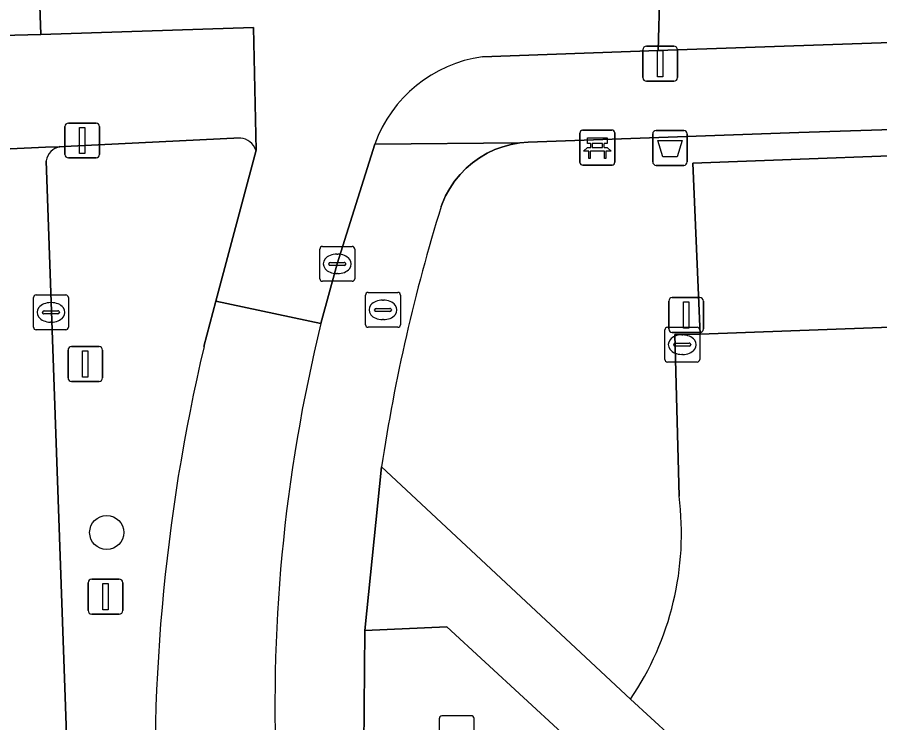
# Model space of a CAD drawing. Extents: x 161084 to 161928, y 385354 to 386522.
# Drawn here: x 161355.51 to 161380.25, y 386447.89 to 386468.13 of the extents above; entities that cross this region are included whole.
import ezdxf

# ---------------------------------------------------------------- set-up
doc = ezdxf.new("R2010")
doc.units = 0
for name, color, linetype in [('IMGEO_Afvalbak', 7, 'Continuous'), ('IMGEO_Bank', 7, 'Continuous'), ('IMGEO_Berm_groen', 7, 'Continuous'), ('IMGEO_Boom', 7, 'Continuous'), ('IMGEO_Brandkraan', 7, 'Continuous'), ('IMGEO_Fietspad_gesloten', 7, 'Continuous'), ('IMGEO_Groenvoorziening', 7, 'Continuous'), ('IMGEO_Haag', 7, 'Continuous'), ('IMGEO_Kolk', 7, 'Continuous'), ('IMGEO_Kunstobject', 7, 'Continuous'), ('IMGEO_Lichtmast', 7, 'Continuous'), ('IMGEO_Parkeervlak_open', 7, 'Continuous'), ('IMGEO_Rijbaan_lokaal_open', 7, 'Continuous'), ('IMGEO_Terreindeel_gesloten', 7, 'Continuous'), ('IMGEO_Verkeersbordpaal', 7, 'Continuous'), ('IMGEO_Verkeersregelinstallatiepaal', 7, 'Continuous'), ('IMGEO_Voetpad_open', 7, 'Continuous')]:
    doc.layers.add(name, color=color, linetype=linetype)

msp = doc.modelspace()

# ---------------------------------------------------------------- linework, layer by layer
at = {"layer": 'IMGEO_Afvalbak'}
for p, q in [((161373.736, 386463.984), (161373.736, 386464.784)), ((161373.736, 386464.784), (161373.736, 386463.984)), ((161373.836, 386464.884), (161374.626, 386464.884)), ((161374.626, 386464.884), (161373.836, 386464.884)), ((161374.726, 386464.784), (161374.726, 386463.984)), ((161374.726, 386463.984), (161374.726, 386464.784)), ((161374.626, 386463.884), (161373.836, 386463.884)), ((161373.836, 386463.884), (161374.626, 386463.884))]:
    msp.add_line(p, q, dxfattribs=at)
msp.add_lwpolyline([(161373.879, 386464.598), (161374.583, 386464.598), (161374.434, 386464.128), (161374.028, 386464.128), (161373.879, 386464.598)], dxfattribs=at)
for centre, start, end in [((161373.836, 386464.784), 90, 180), ((161373.836, 386464.784), 90, 180), ((161374.626, 386464.784), 0, 90), ((161374.626, 386464.784), 360, 90), ((161373.836, 386463.984), 180, 270), ((161373.836, 386463.984), 180, 270), ((161374.626, 386463.984), 270, 0), ((161374.626, 386463.984), 270, 0)]:
    msp.add_arc(centre, 0.1, start, end, dxfattribs=at)
at = {"layer": 'IMGEO_Bank'}
for p, q in [((161371.648, 386463.968), (161371.648, 386464.809)), ((161371.648, 386464.809), (161371.648, 386463.968)), ((161371.723, 386464.893), (161372.564, 386464.893)), ((161372.564, 386464.893), (161371.723, 386464.893)), ((161372.648, 386464.818), (161372.648, 386463.977)), ((161372.648, 386463.977), (161372.648, 386464.818)), ((161371.957, 386464.399), (161371.957, 386464.505)), ((161372.001, 386464.505), (161372.001, 386464.399)), ((161372.289, 386464.511), (161372.007, 386464.511)), ((161372.295, 386464.399), (161372.295, 386464.505)), ((161372.339, 386464.505), (161372.339, 386464.399)), ((161372.345, 386464.291), (161371.952, 386464.291)), ((161372.007, 386464.393), (161372.289, 386464.393)), ((161372.573, 386463.893), (161371.732, 386463.893)), ((161371.732, 386463.893), (161372.573, 386463.893))]:
    msp.add_line(p, q, dxfattribs=at)
for points in [[(161371.951, 386464.511), (161371.865, 386464.511), (161371.865, 386464.672), (161372.428, 386464.672), (161372.428, 386464.511), (161372.345, 386464.511)], [(161371.895, 386464.291), (161371.753, 386464.291), (161371.865, 386464.393), (161371.951, 386464.393)], [(161371.945, 386464.284), (161371.945, 386464.077), (161371.902, 386464.077), (161371.902, 386464.284)], [(161372.345, 386464.393), (161372.428, 386464.393), (161372.54, 386464.291), (161372.401, 386464.291)], [(161372.395, 386464.284), (161372.395, 386464.077), (161372.351, 386464.077), (161372.351, 386464.284)]]:
    msp.add_lwpolyline(points, dxfattribs=at)
for centre, radius, start, end in [((161371.726, 386464.815), 0.0779, 92.4484, 184.2845), ((161371.726, 386464.815), 0.0779, 92.4484, 184.2845), ((161372.57, 386464.815), 0.0779, 2.4484, 94.2845), ((161372.57, 386464.815), 0.0779, 2.4484, 94.2845), ((161371.95, 386464.504), 0.00671, 2.8957, 87.1043), ((161372.007, 386464.504), 0.00671, 92.8957, 177.1043), ((161372.289, 386464.504), 0.00671, 2.8957, 87.1043), ((161372.346, 386464.504), 0.00671, 92.8957, 177.1043), ((161371.895, 386464.284), 0.00671, 2.8957, 87.1043), ((161371.952, 386464.284), 0.00671, 92.8957, 177.1043), ((161371.95, 386464.4), 0.00671, 272.8957, 357.1043), ((161372.007, 386464.4), 0.00671, 182.8957, 267.1043), ((161372.289, 386464.4), 0.00671, 272.8957, 357.1043), ((161372.346, 386464.4), 0.00671, 182.8957, 267.1043), ((161372.344, 386464.284), 0.00671, 2.8957, 87.1043), ((161372.401, 386464.284), 0.00671, 92.8957, 177.1043), ((161371.726, 386463.971), 0.0779, 182.4484, 274.2845), ((161371.726, 386463.971), 0.0779, 182.4484, 274.2845), ((161372.57, 386463.971), 0.0779, 272.4484, 4.2845), ((161372.57, 386463.971), 0.0779, 272.4484, 4.2845)]:
    msp.add_arc(centre, radius, start, end, dxfattribs=at)
at = {"layer": 'IMGEO_Berm_groen'}
for points in [[(161361.913, 386464.669), (161357.834, 386464.473), (161356.867, 386464.426), (161356.737, 386464.42)], [(161360.867, 386458.683), (161361.209, 386459.984), (161362.359, 386464.319)], [(161356.342, 386464.017), (161358.008, 386417.045), (161360.665, 386417.116), (161359.541, 386443.626)]]:
    msp.add_lwpolyline(points, dxfattribs=at)
for centre, radius, start, end in [((161361.86, 386464.142), 0.529, 19.509, 84.2446), ((161356.824, 386463.94), 0.488, 100.2673, 170.8814), ((161412.318, 386446.565), 52.858, 166.747, 183.1875)]:
    msp.add_arc(centre, radius, start, end, dxfattribs=at)
at = {"layer": 'IMGEO_Boom'}
msp.add_circle((161358.077, 386453.35), 0.489, dxfattribs=at)
at = {"layer": 'IMGEO_Brandkraan'}
for p, q in [((161365.5, 386459.311), (161365.5, 386460.163)), ((161365.575, 386460.237), (161366.427, 386460.237)), ((161366.501, 386460.163), (161366.501, 386459.311)), ((161365.988, 386460.017), (161366.013, 386460.017)), ((161365.759, 386459.731), (161365.759, 386459.743)), ((161366.197, 386459.694), (161365.799, 386459.694)), ((161365.802, 386459.78), (161366.2, 386459.78)), ((161366.243, 386459.743), (161366.243, 386459.731)), ((161366.011, 386459.457), (161365.986, 386459.457)), ((161366.427, 386459.237), (161365.575, 386459.237))]:
    msp.add_line(p, q, dxfattribs=at)
for points in [[(161365.5, 386459.311), (161365.5, 386460.163)], [(161365.575, 386460.237), (161366.427, 386460.237)], [(161366.501, 386460.163), (161366.501, 386459.311)], [(161366.427, 386459.237), (161365.575, 386459.237)]]:
    msp.add_lwpolyline(points, dxfattribs=at)
for centre, radius, start, end in [((161365.577, 386460.161), 0.0765, 91.552, 178.448), ((161365.577, 386460.161), 0.0765, 91.552, 178.448), ((161366.425, 386460.161), 0.0765, 1.552, 88.448), ((161366.425, 386460.161), 0.0765, 1.552, 88.448), ((161365.799, 386459.74), 0.0403, 85.8775, 175.7526), ((161365.796, 386459.73), 0.0366, 178.938, 274.7102), ((161366.2, 386459.737), 0.043, 264.8664, 352.4533), ((161366.204, 386459.742), 0.0386, 1.7309, 96.639), ((161365.577, 386459.313), 0.0765, 181.552, 268.448), ((161365.577, 386459.313), 0.0765, 181.552, 268.448), ((161366.425, 386459.313), 0.0765, 271.552, 358.448), ((161366.425, 386459.313), 0.0765, 271.552, 358.448)]:
    msp.add_arc(centre, radius, start, end, dxfattribs=at)
for centre, major_axis, ratio, start_param, end_param in [((161365.987, 386459.737), (-0.387, 0.002), 0.722429, 4.712389, 7.853982), ((161366.012, 386459.737), (-0.39, 0.002), 0.717154, 1.570796, 4.712389)]:
    msp.add_ellipse(centre, major_axis=major_axis, ratio=ratio, start_param=start_param, end_param=end_param, dxfattribs=at)
at = {"layer": 'IMGEO_Fietspad_gesloten'}
msp.add_lwpolyline([(161419.522, 386468.753), (161422.381, 386468.851), (161500, 386471.455), (161503.171, 386471.561), (161521.05, 386472.187), (161521.028, 386473.8), (161503.432, 386473.234), (161500, 386473.118), (161422.267, 386470.498), (161419.47, 386470.405), (161373.945, 386468.888), (161373.892, 386467.179)], close=True, dxfattribs=at)
for points in [[(161356.051, 386471.596), (161356.064, 386471.197), (161356.184, 386467.639), (161362.286, 386467.84), (161362.359, 386464.319), (161361.209, 386459.984), (161364.221, 386459.346), (161364.69, 386461.057), (161365.763, 386464.494)], [(161133.048, 386459.715), (161134.497, 386459.803), (161152.195, 386460.489), (161294.6, 386465.615), (161295.411, 386465.645), (161322.752, 386466.655), (161341.262, 386467.223), (161348.14, 386467.407), (161350.229, 386467.481), (161356.184, 386467.639), (161356.064, 386471.197)], [(161368.85, 386467), (161373.892, 386467.179), (161373.945, 386468.888), (161373.947, 386469.131), (161373.83, 386470.922)], [(161364.221, 386459.346), (161361.209, 386459.984), (161360.867, 386458.683)]]:
    msp.add_lwpolyline(points, dxfattribs=at)
for centre, radius, start, end in [((161369.404, 386463.163), 3.877, 98.2173, 159.9214), ((161408.823, 386448.414), 45.922, 166.2283, 183.0295), ((161412.318, 386446.565), 52.858, 166.747, 183.1875)]:
    msp.add_arc(centre, radius, start, end, dxfattribs=at)
at = {"layer": 'IMGEO_Groenvoorziening'}
for points in [[(161409.412, 386465.841), (161377.927, 386464.826), (161370.168, 386464.548), (161369.922, 386464.527), (161369.678, 386464.484), (161369.439, 386464.42), (161369.207, 386464.335), (161368.984, 386464.229), (161368.771, 386464.104), (161368.57, 386463.96), (161368.382, 386463.799), (161368.21, 386463.621), (161368.055, 386463.429), (161367.917, 386463.224), (161367.797, 386463.008), (161367.698, 386462.781), (161367.668, 386462.699)], [(161374.495, 386454.389), (161374.373, 386459.031), (161375.097, 386459.044), (161374.888, 386463.949), (161392.342, 386464.596)], [(161365.958, 386455.232), (161373.098, 386448.564)]]:
    msp.add_lwpolyline(points, dxfattribs=at)
for centre, radius, start, end in [((161416.156, 386447.666), 50.765, 162.7742, 171.4283), ((161366.082, 386453.327), 8.479, 325.8292, 7.198)]:
    msp.add_arc(centre, radius, start, end, dxfattribs=at)
at = {"layer": 'IMGEO_Haag'}
for points in [[(161409.412, 386465.841), (161377.927, 386464.826), (161370.168, 386464.548), (161369.922, 386464.527), (161369.678, 386464.484), (161369.439, 386464.42), (161369.207, 386464.335), (161368.984, 386464.229), (161368.771, 386464.104), (161368.57, 386463.96), (161368.382, 386463.799), (161368.21, 386463.621), (161368.055, 386463.429), (161367.917, 386463.224), (161367.797, 386463.008), (161367.698, 386462.781), (161367.668, 386462.699)], [(161374.495, 386454.389), (161374.373, 386459.031), (161375.097, 386459.044), (161374.888, 386463.949), (161392.342, 386464.596)], [(161365.958, 386455.232), (161373.098, 386448.564)]]:
    msp.add_lwpolyline(points, dxfattribs=at)
for centre, radius, start, end in [((161416.156, 386447.666), 50.765, 162.7742, 171.4283), ((161366.082, 386453.327), 8.479, 325.8292, 7.198)]:
    msp.add_arc(centre, radius, start, end, dxfattribs=at)
at = {"layer": 'IMGEO_Kolk'}
for p, q in [((161364.264, 386461.557), (161365.116, 386461.557)), ((161364.189, 386460.631), (161364.189, 386461.483)), ((161364.677, 386461.337), (161364.702, 386461.337)), ((161365.19, 386461.483), (161365.19, 386460.631)), ((161364.448, 386461.051), (161364.448, 386461.063)), ((161364.491, 386461.1), (161364.889, 386461.1)), ((161364.932, 386461.063), (161364.932, 386461.051)), ((161364.886, 386461.014), (161364.488, 386461.014)), ((161365.116, 386460.557), (161364.264, 386460.557)), ((161364.7, 386460.777), (161364.675, 386460.777)), ((161355.978, 386459.24), (161355.978, 386460.092)), ((161356.053, 386460.166), (161356.905, 386460.166)), ((161356.979, 386460.092), (161356.979, 386459.24)), ((161356.466, 386459.946), (161356.491, 386459.946)), ((161356.237, 386459.66), (161356.237, 386459.672)), ((161356.675, 386459.623), (161356.277, 386459.623)), ((161356.28, 386459.709), (161356.678, 386459.709)), ((161356.721, 386459.672), (161356.721, 386459.66)), ((161356.489, 386459.386), (161356.464, 386459.386)), ((161356.905, 386459.166), (161356.053, 386459.166)), ((161374.083, 386458.313), (161374.083, 386459.165)), ((161374.158, 386459.239), (161375.01, 386459.239)), ((161375.084, 386459.165), (161375.084, 386458.313)), ((161374.571, 386459.019), (161374.596, 386459.019)), ((161374.342, 386458.733), (161374.342, 386458.745)), ((161374.78, 386458.696), (161374.382, 386458.696)), ((161374.385, 386458.782), (161374.783, 386458.782)), ((161374.826, 386458.745), (161374.826, 386458.733)), ((161374.594, 386458.459), (161374.569, 386458.459)), ((161375.01, 386458.239), (161374.158, 386458.239))]:
    msp.add_line(p, q, dxfattribs=at)
for points in [[(161364.264, 386461.557), (161365.116, 386461.557)], [(161364.189, 386460.631), (161364.189, 386461.483)], [(161365.19, 386461.483), (161365.19, 386460.631)], [(161365.116, 386460.557), (161364.264, 386460.557)], [(161355.978, 386459.24), (161355.978, 386460.092)], [(161356.053, 386460.166), (161356.905, 386460.166)], [(161356.979, 386460.092), (161356.979, 386459.24)], [(161356.905, 386459.166), (161356.053, 386459.166)], [(161374.083, 386458.313), (161374.083, 386459.165)], [(161374.158, 386459.239), (161375.01, 386459.239)], [(161375.084, 386459.165), (161375.084, 386458.313)], [(161375.01, 386458.239), (161374.158, 386458.239)]]:
    msp.add_lwpolyline(points, dxfattribs=at)
for centre, radius, start, end in [((161364.266, 386461.481), 0.0765, 91.552, 178.448), ((161364.266, 386461.481), 0.0765, 91.552, 178.448), ((161365.114, 386461.481), 0.0765, 1.552, 88.448), ((161365.114, 386461.481), 0.0765, 1.552, 88.448), ((161364.488, 386461.06), 0.0403, 85.8775, 175.7526), ((161364.485, 386461.05), 0.0366, 178.938, 274.7102), ((161364.889, 386461.057), 0.043, 264.8664, 352.4533), ((161364.893, 386461.062), 0.0386, 1.7309, 96.639), ((161364.266, 386460.633), 0.0765, 181.552, 268.448), ((161364.266, 386460.633), 0.0765, 181.552, 268.448), ((161365.114, 386460.633), 0.0765, 271.552, 358.448), ((161365.114, 386460.633), 0.0765, 271.552, 358.448), ((161356.055, 386460.09), 0.0765, 91.552, 178.448), ((161356.055, 386460.09), 0.0765, 91.552, 178.448), ((161356.903, 386460.09), 0.0765, 1.552, 88.448), ((161356.903, 386460.09), 0.0765, 1.552, 88.448), ((161356.277, 386459.669), 0.0403, 85.8775, 175.7526), ((161356.274, 386459.659), 0.0366, 178.938, 274.7102), ((161356.678, 386459.666), 0.043, 264.8664, 352.4533), ((161356.682, 386459.671), 0.0386, 1.7309, 96.639), ((161356.055, 386459.242), 0.0765, 181.552, 268.448), ((161356.055, 386459.242), 0.0765, 181.552, 268.448), ((161356.903, 386459.242), 0.0765, 271.552, 358.448), ((161356.903, 386459.242), 0.0765, 271.552, 358.448), ((161374.16, 386459.163), 0.0765, 91.552, 178.448), ((161374.16, 386459.163), 0.0765, 91.552, 178.448), ((161375.008, 386459.163), 0.0765, 1.552, 88.448), ((161375.008, 386459.163), 0.0765, 1.552, 88.448), ((161374.382, 386458.742), 0.0403, 85.8775, 175.7526), ((161374.379, 386458.732), 0.0366, 178.938, 274.7102), ((161374.783, 386458.739), 0.043, 264.8664, 352.4533), ((161374.787, 386458.744), 0.0386, 1.7309, 96.639), ((161374.16, 386458.315), 0.0765, 181.552, 268.448), ((161374.16, 386458.315), 0.0765, 181.552, 268.448), ((161375.008, 386458.315), 0.0765, 271.552, 358.448), ((161375.008, 386458.315), 0.0765, 271.552, 358.448)]:
    msp.add_arc(centre, radius, start, end, dxfattribs=at)
for centre, major_axis, ratio, start_param, end_param in [((161364.676, 386461.057), (-0.387, 0.002), 0.722429, 4.712389, 7.853982), ((161364.701, 386461.057), (-0.39, 0.002), 0.717154, 1.570796, 4.712389), ((161356.465, 386459.666), (-0.387, 0.002), 0.722429, 4.712389, 7.853982), ((161356.49, 386459.666), (-0.39, 0.002), 0.717154, 1.570796, 4.712389), ((161374.57, 386458.739), (-0.387, 0.002), 0.722429, 4.712389, 7.853982), ((161374.595, 386458.739), (-0.39, 0.002), 0.717154, 1.570796, 4.712389)]:
    msp.add_ellipse(centre, major_axis=major_axis, ratio=ratio, start_param=start_param, end_param=end_param, dxfattribs=at)
at = {"layer": 'IMGEO_Kunstobject'}
for p, q in [((161367.614, 386448.005), (161367.614, 386447.164)), ((161367.614, 386448.005), (161367.614, 386447.164)), ((161368.53, 386448.089), (161367.689, 386448.089)), ((161368.53, 386448.089), (161367.689, 386448.089)), ((161368.614, 386447.173), (161368.614, 386448.014)), ((161368.614, 386447.173), (161368.614, 386448.014))]:
    msp.add_line(p, q, dxfattribs=at)
for centre, start, end in [((161367.692, 386448.011), 92.4484, 184.2845), ((161367.692, 386448.011), 92.4484, 184.2845), ((161368.536, 386448.011), 2.4484, 94.2845), ((161368.536, 386448.011), 2.4484, 94.2845)]:
    msp.add_arc(centre, 0.0779, start, end, dxfattribs=at)
at = {"layer": 'IMGEO_Lichtmast'}
for p, q in [((161373.554, 386467.3), (161374.344, 386467.3)), ((161374.344, 386467.3), (161373.554, 386467.3)), ((161373.454, 386466.4), (161373.454, 386467.2)), ((161373.454, 386467.2), (161373.454, 386466.4)), ((161374.444, 386467.2), (161374.444, 386466.4)), ((161374.444, 386466.4), (161374.444, 386467.2)), ((161374.344, 386466.3), (161373.554, 386466.3)), ((161373.554, 386466.3), (161374.344, 386466.3)), ((161374.298, 386460.089), (161375.088, 386460.089)), ((161375.088, 386460.089), (161374.298, 386460.089)), ((161374.198, 386459.189), (161374.198, 386459.989)), ((161374.198, 386459.989), (161374.198, 386459.189)), ((161375.188, 386459.989), (161375.188, 386459.189)), ((161375.188, 386459.189), (161375.188, 386459.989)), ((161375.088, 386459.089), (161374.298, 386459.089)), ((161374.298, 386459.089), (161375.088, 386459.089))]:
    msp.add_line(p, q, dxfattribs=at)
for points in [[(161373.874, 386467.175), (161374.024, 386467.175), (161374.024, 386466.425), (161373.874, 386466.425), (161373.874, 386467.175)], [(161374.618, 386459.964), (161374.768, 386459.964), (161374.768, 386459.214), (161374.618, 386459.214), (161374.618, 386459.964)]]:
    msp.add_lwpolyline(points, dxfattribs=at)
for centre, start, end in [((161373.554, 386467.2), 90, 180), ((161373.554, 386467.2), 90, 180), ((161374.344, 386467.2), 0, 90), ((161374.344, 386467.2), 360, 90), ((161373.554, 386466.4), 180, 270), ((161373.554, 386466.4), 180, 270), ((161374.344, 386466.4), 270, 0), ((161374.344, 386466.4), 270, 0), ((161374.298, 386459.989), 90, 180), ((161374.298, 386459.989), 90, 180), ((161375.088, 386459.989), 0, 90), ((161375.088, 386459.989), 360, 90), ((161374.298, 386459.189), 180, 270), ((161374.298, 386459.189), 180, 270), ((161375.088, 386459.189), 270, 0), ((161375.088, 386459.189), 270, 0)]:
    msp.add_arc(centre, 0.1, start, end, dxfattribs=at)
at = {"layer": 'IMGEO_Parkeervlak_open'}
msp.add_lwpolyline([(161375.097, 386459.044), (161392.528, 386459.685), (161392.342, 386464.596), (161374.888, 386463.949)], close=True, dxfattribs=at)
at = {"layer": 'IMGEO_Rijbaan_lokaal_open'}
for points in [[(161411.997, 386460.375), (161411.114, 386460.345), (161410.915, 386465.898), (161409.412, 386465.841), (161409.638, 386460.31), (161408.74, 386460.289), (161393.702, 386459.73), (161392.528, 386459.685), (161375.097, 386459.044), (161374.373, 386459.031), (161374.495, 386454.389)], [(161356.737, 386464.42), (161356.326, 386464.401), (161350.031, 386464.11)], [(161352.517, 386392.748), (161352.527, 386392.747), (161355.951, 386392.865), (161358.971, 386392.968), (161358.386, 386406.933), (161358.008, 386417.045), (161356.342, 386464.017)], [(161373.098, 386448.564), (161381.847, 386440.538)]]:
    msp.add_lwpolyline(points, dxfattribs=at)
for centre, radius, start, end in [((161356.824, 386463.94), 0.488, 100.2673, 170.8814), ((161366.082, 386453.327), 8.479, 325.8292, 7.198)]:
    msp.add_arc(centre, radius, start, end, dxfattribs=at)
at = {"layer": 'IMGEO_Terreindeel_gesloten'}
msp.add_lwpolyline([(161371.128, 386447.599), (161367.835, 386450.64), (161365.477, 386450.534), (161365.438, 386446.102), (161365.456, 386445.565)], dxfattribs=at)
at = {"layer": 'IMGEO_Verkeersbordpaal'}
for p, q in [((161356.967, 386457.785), (161356.967, 386458.585)), ((161356.967, 386458.585), (161356.967, 386457.785)), ((161357.067, 386458.685), (161357.857, 386458.685)), ((161357.857, 386458.685), (161357.067, 386458.685)), ((161357.957, 386458.585), (161357.957, 386457.785)), ((161357.957, 386457.785), (161357.957, 386458.585)), ((161357.857, 386457.685), (161357.067, 386457.685)), ((161357.067, 386457.685), (161357.857, 386457.685)), ((161357.546, 386451.11), (161357.546, 386451.91)), ((161357.546, 386451.91), (161357.546, 386451.11)), ((161357.646, 386452.01), (161358.436, 386452.01)), ((161358.436, 386452.01), (161357.646, 386452.01)), ((161358.536, 386451.91), (161358.536, 386451.11)), ((161358.536, 386451.11), (161358.536, 386451.91)), ((161358.436, 386451.01), (161357.646, 386451.01)), ((161357.646, 386451.01), (161358.436, 386451.01))]:
    msp.add_line(p, q, dxfattribs=at)
for points in [[(161357.387, 386458.56), (161357.537, 386458.56), (161357.537, 386457.81), (161357.387, 386457.81), (161357.387, 386458.56)], [(161357.966, 386451.885), (161358.116, 386451.885), (161358.116, 386451.135), (161357.966, 386451.135), (161357.966, 386451.885)]]:
    msp.add_lwpolyline(points, dxfattribs=at)
for centre, start, end in [((161357.067, 386458.585), 90, 180), ((161357.067, 386458.585), 90, 180), ((161357.857, 386458.585), 0, 90), ((161357.857, 386458.585), 360, 90), ((161357.067, 386457.785), 180, 270), ((161357.067, 386457.785), 180, 270), ((161357.857, 386457.785), 270, 0), ((161357.857, 386457.785), 270, 0), ((161357.646, 386451.91), 90, 180), ((161357.646, 386451.91), 90, 180), ((161358.436, 386451.91), 0, 90), ((161358.436, 386451.91), 360, 90), ((161357.646, 386451.11), 180, 270), ((161357.646, 386451.11), 180, 270), ((161358.436, 386451.11), 270, 0), ((161358.436, 386451.11), 270, 0)]:
    msp.add_arc(centre, 0.1, start, end, dxfattribs=at)
at = {"layer": 'IMGEO_Verkeersregelinstallatiepaal'}
for p, q in [((161356.88, 386464.197), (161356.88, 386464.997)), ((161356.88, 386464.997), (161356.88, 386464.197)), ((161356.98, 386465.097), (161357.77, 386465.097)), ((161357.77, 386465.097), (161356.98, 386465.097)), ((161357.87, 386464.997), (161357.87, 386464.197)), ((161357.87, 386464.197), (161357.87, 386464.997)), ((161357.77, 386464.097), (161356.98, 386464.097)), ((161356.98, 386464.097), (161357.77, 386464.097))]:
    msp.add_line(p, q, dxfattribs=at)
msp.add_lwpolyline([(161357.3, 386464.972), (161357.45, 386464.972), (161357.45, 386464.222), (161357.3, 386464.222), (161357.3, 386464.972)], dxfattribs=at)
for centre, start, end in [((161356.98, 386464.997), 90, 180), ((161356.98, 386464.997), 90, 180), ((161357.77, 386464.997), 0, 90), ((161357.77, 386464.997), 360, 90), ((161356.98, 386464.197), 180, 270), ((161356.98, 386464.197), 180, 270), ((161357.77, 386464.197), 270, 0), ((161357.77, 386464.197), 270, 0)]:
    msp.add_arc(centre, 0.1, start, end, dxfattribs=at)
at = {"layer": 'IMGEO_Voetpad_open'}
for points in [[(161554.19, 386473.124), (161532.643, 386472.594), (161528.557, 386472.451), (161521.05, 386472.187), (161503.171, 386471.561), (161500, 386471.455), (161422.381, 386468.851), (161419.522, 386468.753), (161373.892, 386467.179), (161368.85, 386467)], [(161365.763, 386464.494), (161369.922, 386464.527), (161370.168, 386464.548), (161377.927, 386464.826), (161409.412, 386465.841), (161410.915, 386465.898), (161426.423, 386466.463), (161429.441, 386466.565), (161493.479, 386468.725), (161496.823, 386468.838), (161500, 386468.945), (161503.319, 386469.057), (161554.406, 386470.758)], [(161362.359, 386464.319), (161362.286, 386467.84), (161356.184, 386467.639)], [(161356.184, 386467.639), (161350.229, 386467.481), (161348.14, 386467.407), (161341.262, 386467.223), (161322.752, 386466.655), (161295.411, 386465.645), (161295.516, 386462.834), (161324.42, 386463.871), (161331.89, 386464.15)], [(161335.43, 386463.579), (161341.134, 386463.757), (161348.274, 386464.054), (161348.653, 386464.066), (161350.031, 386464.11), (161356.326, 386464.401), (161356.737, 386464.42), (161356.867, 386464.426), (161357.834, 386464.473), (161361.913, 386464.669)], [(161367.668, 386462.699), (161367.698, 386462.781), (161367.797, 386463.008), (161367.917, 386463.224), (161368.055, 386463.429), (161368.21, 386463.621), (161368.382, 386463.799), (161368.57, 386463.96), (161368.771, 386464.104), (161368.984, 386464.229), (161369.207, 386464.335), (161369.439, 386464.42), (161369.678, 386464.484), (161369.922, 386464.527), (161365.763, 386464.494), (161364.69, 386461.057), (161364.221, 386459.346)], [(161365.785, 386435.977), (161365.456, 386445.565), (161365.438, 386446.102), (161365.477, 386450.534), (161365.958, 386455.232)]]:
    msp.add_lwpolyline(points, dxfattribs=at)
msp.add_lwpolyline([(161388.763, 386434.099), (161381.847, 386440.538), (161373.098, 386448.564), (161365.958, 386455.232), (161365.477, 386450.534), (161367.835, 386450.64), (161371.128, 386447.599), (161371.636, 386447.129), (161380.43, 386438.949), (161387.037, 386432.803), (161395.673, 386424.77), (161402.476, 386418.442), (161406.229, 386414.951), (161406.454, 386414.74), (161409.34, 386412.037), (161410.772, 386413.629), (161407.838, 386416.339), (161403.955, 386419.953), (161397.039, 386426.393)], close=True, dxfattribs=at)
for centre, radius, start, end in [((161369.404, 386463.163), 3.877, 98.2173, 159.9214), ((161361.86, 386464.142), 0.529, 19.509, 84.2446), ((161416.156, 386447.666), 50.765, 162.7742, 171.4283), ((161408.823, 386448.414), 45.922, 166.2283, 183.0295)]:
    msp.add_arc(centre, radius, start, end, dxfattribs=at)

doc.saveas('drawing.dxf')
